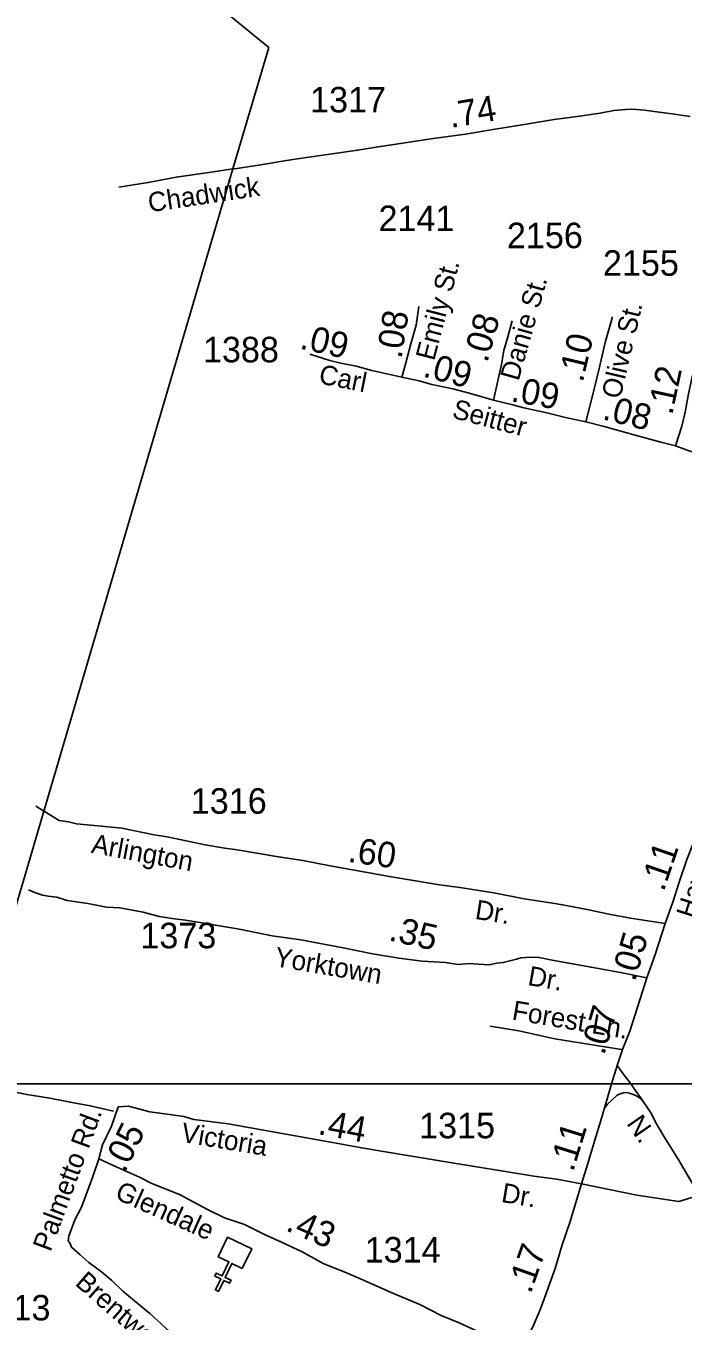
# Model space of a CAD drawing. Extents: x 2290055 to 2389491, y 66597 to 237875.
# Drawn here: x 2321467 to 2324685, y 190974 to 197318 of the extents above; entities that cross this region are included whole.
import ezdxf

# ---------------------------------------------------------------- set-up
doc = ezdxf.new("R2010")
doc.units = 0
for name, color, linetype in [('Exist Cultural Church CELL', 7, 'Continuous'), ('Exist Road Non-System Type 51', 7, 'Continuous'), ('Exist Road Non-System Type 51 Label', 7, 'Continuous'), ('Exist Road Primary Interstate Ramp 1 Lane Attributed', 7, 'Continuous'), ('Exist Road Primary NC Label', 7, 'Continuous'), ('Exist Road Primary NC Service Mileage Hundredths English Label', 7, 'Continuous'), ('Exist Road Primary NC UnDivided 4 Lane Attributed', 7, 'Continuous'), ('Exist Road Secondary Mileage Hundredths English Label', 7, 'Continuous'), ('Exist Road Secondary Type 51 Attributed', 7, 'Continuous'), ('Exist Road Secondary Type 51 Label', 7, 'Continuous'), ('Exist Road Secondary Type 51 Number Label', 7, 'Continuous'), ('Exist Utilities Electrical Transmission Line', 7, 'Continuous'), ('Map Preparation Inset Cut Line', 7, 'Continuous')]:
    doc.layers.add(name, color=color, linetype=linetype)

msp = doc.modelspace()

# ---------------------------------------------------------------- linework, layer by layer
at = {"layer": 'Exist Cultural Church CELL'}
msp.add_lwpolyline([(2322526.8, 191232.3), (2322475.5, 191256.8), (2322442.6, 191188.2), (2322471.4, 191174.3), (2322464.5, 191159.9), (2322435.7, 191173.7), (2322409.7, 191119.5), (2322395.2, 191126.4), (2322421.2, 191180.7), (2322392.3, 191194.5), (2322399.2, 191208.9), (2322428.1, 191195.1), (2322461, 191263.7), (2322409.1, 191288.8), (2322455, 191384.8), (2322572.8, 191328.3)], close=True, dxfattribs=at)
at = {"layer": 'Exist Road Non-System Type 51'}
for points in [[(2322673.3, 192861.9), (2322502.4, 192894.7), (2322395.1, 192912.6), (2322339.8, 192923.5), (2322248.5, 192937.6), (2322194.9, 192944.8), (2322119.7, 192955.5), (2322041.1, 192977), (2321962.4, 192991.3), (2321927, 192998.5), (2321862.6, 193002), (2321769.6, 193019.9), (2321669.5, 193034.2), (2321618.5, 193049.9), (2321576.4, 193054.9), (2321549.1, 193059.9), (2321514.4, 193072.3), (2321479.7, 193086.7)], [(2324383.8, 192304.4), (2324056.5, 192356.7), (2323881.4, 192395.4), (2323740.5, 192418.1)], [(2321896.8, 192002.7), (2321782.3, 192028.8), (2321684, 192047.1), (2321583.6, 192065.3), (2321471.2, 192083.4), (2321358.9, 192107.4), (2321258.6, 192123.8), (2321180.3, 192134.3), (2321173.6, 192135.8)], [(2324188.2, 191645.6), (2324459.1, 191590.8), (2324664.6, 191559.7), (2324765.7, 191590.1)]]:
    msp.add_lwpolyline(points, dxfattribs=at)
at = {"layer": 'Exist Road Primary Interstate Ramp 1 Lane Attributed'}
msp.add_lwpolyline([(2324484.7, 192057.7), (2324478, 192063.1), (2324459.8, 192075.6), (2324437.3, 192085.3), (2324421.4, 192091.2), (2324406.6, 192093.3), (2324392.8, 192091.7), (2324382.2, 192088.8), (2324371.5, 192085.4), (2324361.8, 192080), (2324335.7, 192056.3), (2324315.4, 192036.9), (2324300.2, 192016.7)], dxfattribs=at)
at = {"layer": 'Exist Road Primary NC UnDivided 4 Lane Attributed'}
for points in [[(2324596.7, 192922.1), (2324634.8, 193025.9), (2324665.1, 193124.4), (2324703.1, 193235.1), (2324734.4, 193314.2), (2324791.6, 193470.5)], [(2324507.2, 192654.9), (2324547.3, 192770.4), (2324596.7, 192922.1)], [(2324362.6, 192226.5), (2324388.3, 192305), (2324423.7, 192394.2), (2324463.5, 192517), (2324507.2, 192654.9)], [(2324188.2, 191645.6), (2324218.7, 191746.6), (2324250.8, 191855.2), (2324282.2, 191956.2), (2324310.3, 192050.6), (2324334.1, 192135.8), (2324362.6, 192226.5)], [(2323897.4, 190835.8), (2323956.2, 190960), (2323986.7, 191033.8), (2324009.4, 191095.4), (2324057.7, 191231.7), (2324091.7, 191342.5), (2324131.6, 191461.1), (2324159.1, 191554.4), (2324188.2, 191645.6)]]:
    msp.add_lwpolyline(points, dxfattribs=at)
at = {"layer": 'Exist Road Secondary Type 51 Attributed'}
for points in [[(2324719.9, 196874.5), (2324631.5, 196886.8), (2324567.3, 196895.8), (2324495.2, 196904.6), (2324457.2, 196907.9), (2324433.1, 196909.5), (2324403.2, 196908.9), (2324345.1, 196903.8), (2324279.4, 196890.8), (2324165.6, 196874.9), (2324054, 196858.9), (2323896.3, 196834.2), (2323764.7, 196811.8), (2323619.1, 196787.4), (2323449.5, 196764.5), (2323333.8, 196746.5), (2323204, 196728.1), (2323090.5, 196710.2), (2322954.9, 196689.9), (2322829.1, 196671.7), (2322743.2, 196658.3), (2322617.6, 196638.1), (2322499.8, 196620), (2322480.9, 196617.3), (2322374.3, 196601.8), (2322202.6, 196576.8), (2322065, 196550.3), (2321921.5, 196528)], [(2323307.4, 195597.4), (2323326.7, 195668.1), (2323351.1, 195760.5), (2323378.1, 195851.5), (2323391.7, 195944.1)], [(2323756.7, 195484.6), (2323795, 195660.2), (2323807.7, 195728.4), (2323826.5, 195794.7), (2323847.2, 195873.2)], [(2324208, 195378.3), (2324249, 195538), (2324273.4, 195640.4), (2324303.2, 195767), (2324339, 195893.7)], [(2324648.3, 195261.8), (2324678.2, 195357.6), (2324694.2, 195425.6), (2324711.5, 195515.9), (2324737.5, 195636.6), (2324767.4, 195751), (2324801.4, 195873.6)], [(2323307.4, 195597.4), (2323160.3, 195629.5), (2323084.4, 195651.5), (2323008.5, 195665.5), (2322954.5, 195679.5), (2322856.6, 195709.5)], [(2323756.7, 195484.6), (2323643.9, 195517.6), (2323558, 195539.6), (2323454.1, 195561.6), (2323392.1, 195579.6), (2323307.4, 195597.4)], [(2324208, 195378.3), (2324109.1, 195399.6), (2324017.2, 195423.6), (2323905.3, 195447.6), (2323851.3, 195461.6), (2323756.7, 195484.6)], [(2324648.3, 195261.8), (2324576.3, 195279.6), (2324450.4, 195313.6), (2324298.9, 195355.6), (2324208, 195378.3)], [(2325289.7, 195061.7), (2325141.4, 195104.9), (2324983.2, 195148.9), (2324849.7, 195190.9), (2324815.7, 195200.9), (2324747.8, 195224.9), (2324691.8, 195244.9), (2324648.3, 195261.8)], [(2324596.7, 192922.1), (2324428.1, 192947.2), (2324321.7, 192967.8), (2324223.1, 192988.5), (2324111.8, 193009.2), (2324056.2, 193018.7), (2323906.8, 193042.6), (2323757.4, 193071.2), (2323592.1, 193098.3), (2323491.9, 193111), (2323355.7, 193133.3), (2323247.6, 193152.3), (2323130, 193173), (2322957.1, 193203.2), (2322823.5, 193230.3), (2322704.3, 193247.8), (2322502.3, 193282.2), (2322440.4, 193290.2), (2322345.1, 193306.2), (2322159.1, 193345.6), (2322094.7, 193356.3), (2321937.4, 193388.5), (2321819.3, 193399.3), (2321714.2, 193409.9), (2321676, 193419.2), (2321629.9, 193426.3), (2321515.6, 193496.6)], [(2324507.2, 192654.9), (2324378.9, 192681.6), (2324234.2, 192707), (2324043.5, 192742), (2323979.9, 192754.7), (2323938.6, 192756.3), (2323890.9, 192753.1), (2323868.6, 192746.8), (2323843.6, 192740.8), (2323804.2, 192730.1), (2323772, 192726.5), (2323736.3, 192719.3), (2323680.7, 192722.6), (2323638.5, 192725.1), (2323584, 192720.1), (2323521.7, 192730.1), (2323407.2, 192737.2), (2323292.8, 192751.5), (2323164.1, 192773), (2323021, 192801.6), (2322813.6, 192841), (2322673.3, 192861.9)], [(2325306, 190726.7), (2325224.5, 190840), (2325168.4, 190931.9), (2325026.5, 191168.2), (2324968, 191278), (2324909.6, 191359.2), (2324863.1, 191445.1), (2324772.4, 191578.8), (2324711.6, 191681.5), (2324660.3, 191767.4), (2324592.3, 191877.2), (2324555.3, 191941), (2324526.7, 191994.7), (2324476.6, 192069.9), (2324455.1, 192098.5), (2324420.5, 192147.5), (2324396.6, 192178.5), (2324362.6, 192226.5)], [(2321824.1, 191768.3), (2321841.7, 191837.9), (2321886.8, 191929.4), (2321919.3, 192023.3)], [(2321919.3, 192023.3), (2321969.1, 192027.3), (2322074.1, 191998.6), (2322133.7, 191990.3), (2322239.9, 191975.9), (2322290, 191961.6), (2322457, 191940.1), (2322968.8, 191848.2), (2323111.9, 191822), (2323218.1, 191805.3), (2323484.1, 191761.1), (2323653.5, 191732.4), (2323815.7, 191707.4), (2323954.1, 191683.5), (2324066.2, 191669.2), (2324188.2, 191645.6)], [(2322228, 190871.5), (2322074.1, 191011.2), (2321941.7, 191121), (2321888, 191172.3), (2321837.9, 191215.3), (2321775.9, 191261.8), (2321731.7, 191300), (2321691.2, 191335.8), (2321681.6, 191357.3), (2321673.9, 191366.9), (2321677.6, 191390.8), (2321689, 191421.1), (2321706.1, 191469.4), (2321740.1, 191531.6), (2321793.8, 191677.2), (2321824.1, 191768.3)], [(2321824.1, 191768.3), (2321905.9, 191730.9), (2322024, 191679.6), (2322083.6, 191647.3), (2322219.6, 191594.8), (2322355.6, 191520.8), (2322439.1, 191480.2), (2322538.1, 191447.2), (2322635.9, 191397.5), (2322718.2, 191360), (2322819.6, 191313.5), (2322925.8, 191255), (2323024.8, 191215.6), (2323108.3, 191179.8), (2323267, 191109.4), (2323395.8, 191055.7), (2323499.6, 191002), (2323589.1, 190965), (2323695.2, 190917.2), (2323781.1, 190874.2), (2323897.4, 190835.8)]]:
    msp.add_lwpolyline(points, dxfattribs=at)
at = {"layer": 'Exist Utilities Electrical Transmission Line'}
for p, q in [((2322042.1, 195126.4), (2322480.9, 196617.3)), ((2321162.4, 192138.3), (2322042.1, 195126.4))]:
    msp.add_line(p, q, dxfattribs=at)
msp.add_lwpolyline([(2322480.9, 196617.3), (2322656.2, 197212.8), (2321812.3, 197903.1)], dxfattribs=at)
at = {"layer": 'Map Preparation Inset Cut Line'}
for points in [[(2380407.7, 211640.5), (2380407.7, 192135.8), (2313126.6, 192135.8), (2313126.6, 211640.5), (2321069.7, 211640.5), (2345338.5, 211640.5)], [(2374088.6, 192135.8), (2313126.6, 192135.8), (2313126.6, 149726.2), (2353934.7, 149726.2), (2375181.1, 184193.5), (2380407.7, 192135.8)]]:
    msp.add_lwpolyline(points, close=True, dxfattribs=at)

# ---------------------------------------------------------------- texts
at = {"layer": 'Exist Road Non-System Type 51 Label'}
msp.add_text('Forest Ln.', height=95, rotation=350.3827, dxfattribs=at).set_placement((2323843.3, 192451.5))
at = {"layer": 'Exist Road Primary NC Label'}
msp.add_text('Hayne', height=95, rotation=72.37016, dxfattribs=at).set_placement((2324739.8, 192941.1))
at = {"layer": 'Exist Road Primary NC Service Mileage Hundredths English Label'}
for s, rotation, p in [('.11', 71.04923, (2324589.6, 193074)), ('.05', 73.45492, (2324448.9, 192633)), ('.07', 73.21684, (2324298, 192272.7)), ('.11', 72.73836, (2324146.2, 191701.1)), ('.17', 70.52594, (2323938.5, 191104))]:
    msp.add_text(s, height=125, rotation=rotation, dxfattribs=at).set_placement(p)
at = {"layer": 'Exist Road Secondary Mileage Hundredths English Label'}
for s, rotation, p in [('.74', 9.50103, (2323547.6, 196818.1)), ('.08', 80.92713, (2323305.6, 195684.6)), ('.08', 74.20248, (2323725.5, 195664.6)), ('.09', 347.27769, (2322803.8, 195738.2)), ('.10', 76.7594, (2324193.3, 195568)), ('.09', 345.18613, (2323406, 195601.6)), ('.09', 349.6714, (2323837.5, 195480.1)), ('.12', 77.82846, (2324631.2, 195408.6)), ('.08', 345.82021, (2324285.4, 195392)), ('.60', 351.81996, (2323039.7, 193224)), ('.35', 347.17996, (2323239.1, 192839.8)), ('.44', 349.60526, (2322892.9, 191890.3)), ('.05', 63.78762, (2321951, 191695.9)), ('.43', 336.50159, (2322734, 191420))]:
    msp.add_text(s, height=125, rotation=rotation, dxfattribs=at).set_placement(p)
at = {"layer": 'Exist Road Secondary Type 51 Label'}
for s, rotation, p in [('Chadwick', 8.54601, (2322072.2, 196404.7)), ('Emily St.', 75.52126, (2323466, 195673.9)), ('Danie St.', 74.20248, (2323879, 195575)), ('Olive St.', 76.7594, (2324376.9, 195486.6)), ('Carl', 348.82117, (2322896.7, 195568)), ('Seitter', 345.18613, (2323549.1, 195399.6)), ('Arlington', 349.50463, (2321783.1, 193268.3)), ('Dr.', 350.91233, (2323662.3, 192944.7)), ('Yorktown', 350.2962, (2322679, 192713.5)), ('Dr.', 349.96549, (2323920.3, 192620.8)), ('Palmetto Rd.', 69.69713, (2321587.3, 191309.8)), ('N.', 304.73661, (2324404.9, 191941.5)), ('Victoria', 350.50509, (2322222.6, 191852.8)), ('Glendale', 335.73981, (2321897.6, 191576.5)), ('Dr.', 350.50509, (2323790.8, 191557.9)), ('Brentwood', 318.8491, (2321703, 191154))]:
    msp.add_text(s, height=95, rotation=rotation, dxfattribs=at).set_placement(p)
at = {"layer": 'Exist Road Secondary Type 51 Number Label'}
for s, p in [('1317', (2322858.6, 196894.2)), ('2141', (2323193.6, 196313)), ('2156', (2323822.1, 196229.3)), ('2155', (2324292.4, 196094.2)), ('1388', (2322334.1, 195670.2)), ('1316', (2322274.4, 193459.4)), ('1373', (2322027.6, 192800.1)), ('1315', (2323392.3, 191869.5)), ('1314', (2323125.8, 191260.9)), ('1313', (2321215.6, 190977.4))]:
    msp.add_text(s, height=125, dxfattribs=at).set_placement(p)

doc.saveas('drawing.dxf')
